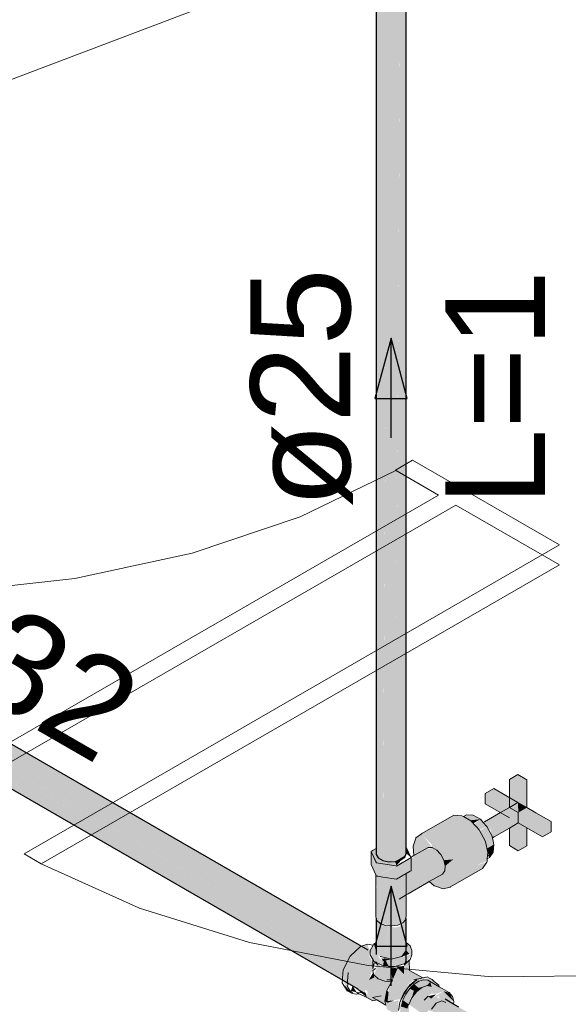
# Model space of a CAD drawing. Header units: millimetres. Extents: x 567 to 934, y -1 to 364.
# Tile 976 of 1056: x 751.5 to 752.6, y 190.9 to 192.88. Entities that reach past the tile are written whole.
import ezdxf

# ---------------------------------------------------------------- set-up
doc = ezdxf.new("R2010")
doc.units = ezdxf.units.MM
doc.header["$MEASUREMENT"] = 0
doc.linetypes.add('NULL', pattern=[0])
for name, color, linetype, lineweight in [('AF-Condutos', 140, 'Continuous', 25), ('AF-Conexões', 152, 'Continuous', 18), ('AF-Registro', 253, 'Continuous', 18), ('AF-Sentido conduto', 140, 'Continuous', 30), ('AF-Textos conduto', 7, 'Continuous', 9)]:
    doc.layers.add(name, color=color, linetype=linetype, lineweight=lineweight)
doc.layers.add('ARQ FINA', color=8, linetype='Continuous')
doc.styles.add('Arial', font='arial.ttf')

msp = doc.modelspace()

# ---------------------------------------------------------------- hatches: boundary and pattern name
at = {"layer": 'AF-Condutos', "linetype": 'Continuous'}
for points in [[(752.2183, 191.2008), (752.2228, 191.194), (752.2437, 191.1861), (752.2678, 191.1899), (752.2791, 191.2027), (752.2791, 193.0782), (752.2758, 191.2222), (752.2758, 193.0711), (752.268, 191.2391), (752.2678, 193.0654), (752.2569, 191.2631), (752.2564, 193.062), (752.2444, 191.29), (752.2437, 193.0616), (752.2321, 191.2247), (752.2318, 193.0643), (752.2229, 191.2153), (752.2228, 193.0695)], [(752.2183, 193.0618), (752.2183, 191.2008), (752.2228, 193.0585)], [(752.2228, 193.0589), (752.2229, 191.2153), (752.2318, 193.0558)], [(752.2318, 193.0559), (752.232, 191.2206), (752.2437, 193.054)], [(752.2437, 193.0544), (752.2444, 191.29), (752.2564, 193.0541)], [(752.2677, 193.0562), (752.2564, 193.0554), (752.2569, 191.2631)], [(752.2758, 193.0596), (752.2678, 193.0577), (752.268, 191.2391)], [(752.2791, 193.0625), (752.2758, 193.0611), (752.2758, 191.2222)], [(750.7005, 191.8594), (750.6896, 191.849), (752.1662, 190.9964), (752.1664, 190.9966)], [(750.7098, 191.863), (750.7005, 191.8594), (752.2015, 190.9929), (750.7557, 191.8391), (752.2129, 190.9981), (750.7266, 191.8586)], [(750.722, 191.8638), (750.7467, 191.8494), (752.2027, 191.0088)], [(751.4902, 191.4177), (750.7266, 191.8586), (752.2129, 190.9981)], [(750.6896, 191.849), (750.7114, 191.8361), (752.1663, 190.9964)], [(750.6973, 191.8444), (750.6906, 191.8296), (752.1589, 190.9818), (752.1591, 190.9821)], [(750.7172, 191.8496), (752.1664, 190.9966), (752.1774, 191.0068)], [(750.7172, 191.8496), (752.1774, 191.0068), (750.7245, 191.8456)], [(752.1885, 191.0171), (750.7467, 191.8494), (752.1842, 191.0147)], [(750.7557, 191.8391), (752.1775, 191.0069), (752.1853, 191.0141)], [(750.681, 191.8351), (750.7029, 191.8222), (752.1539, 190.9848)], [(750.685, 191.8174), (750.6952, 191.8092), (752.1525, 190.968), (752.1525, 190.9683), (750.7029, 191.8222)], [(752.1522, 190.9685), (752.1589, 190.9818), (750.7029, 191.8222)], [(750.7114, 191.8361), (752.1591, 190.9821), (752.1663, 190.9964)], [(751.7444, 191.1855), (750.6836, 191.798), (752.1819, 190.931)], [(750.6896, 191.7945), (751.7444, 191.1855), (750.7185, 191.7824), (752.1772, 190.9404), (750.6911, 191.8116), (750.6857, 191.8015)], [(750.6952, 191.8092), (752.1515, 190.9555), (752.1525, 190.968)], [(750.7033, 191.7846), (752.1819, 190.931), (750.7184, 191.7779)], [(750.7185, 191.7824), (752.151, 190.949), (752.1515, 190.9553)], [(752.2183, 190.9999), (752.2348, 190.9933), (752.2444, 191.0557), (752.2183, 191.068)], [(752.2791, 190.9873), (752.2791, 191.0699), (752.2678, 191.0571), (752.2678, 190.9951), (752.2748, 190.9968)], [(752.2445, 190.9764), (752.2564, 191.0537), (752.2449, 191.0576), (752.2349, 190.9938)], [(752.2526, 190.9896), (752.2564, 191.0537), (752.2515, 191.0214)], [(752.2564, 191.0537), (752.2527, 190.9915), (752.2564, 190.9758), (752.2678, 190.9792), (752.2678, 191.0571)], [(752.2525, 190.9915), (752.2515, 191.0214), (752.2468, 190.9909)], [(752.2433, 190.9765), (752.2349, 190.9938), (752.2324, 190.9774)], [(752.3232, 190.9163), (752.3147, 190.9082), (752.3316, 190.8984), (752.308, 190.8974), (752.3265, 190.8867), (752.3679, 190.8769), (753.8615, 190.0151), (752.3727, 190.8874), (753.8701, 190.0233), (752.3733, 190.8964), (753.879, 190.0273), (752.3837, 190.8943), (753.8868, 190.0267), (752.3568, 190.91)]]:
    msp.add_hatch(color=151, dxfattribs=at).paths.add_polyline_path(points)
at = {"layer": 'AF-Conexões', "linetype": 'Continuous'}
for points in [[(752.2013, 191.0207), (752.1894, 191.0165), (752.1663, 190.9965), (752.1526, 190.9693), (752.1513, 190.9529), (752.1577, 190.9354), (752.1606, 190.9428), (752.1962, 190.9227), (752.1959, 190.9298), (752.2349, 190.9023), (752.2363, 190.9093), (752.2037, 190.9485), (752.2117, 190.9713), (752.1849, 190.9844), (752.2069, 191.0026)], [(752.2139, 191.0216), (752.2069, 191.0082), (752.2123, 190.9894), (752.2319, 190.9776), (752.2326, 190.986), (752.2248, 190.9927)], [(752.2139, 191.0216), (752.2179, 191.0082), (752.2183, 191.0213)], [(752.287, 190.999), (752.2326, 190.986), (752.233, 190.9771), (752.2542, 190.9758), (752.2765, 190.9818), (752.2902, 190.9992), (752.287, 191.0174), (752.2702, 191.0207)], [(752.2854, 191.0009), (752.2791, 191.0082), (752.2702, 190.9957)], [(752.203, 191.0013), (752.1849, 190.9844), (752.212, 190.9824)], [(752.2296, 190.9919), (752.2322, 190.9866), (752.2485, 190.9905)], [(752.2823, 190.9647), (752.2847, 190.9881), (752.2747, 190.9786), (752.2747, 190.9599), (752.294, 190.9488), (752.3122, 190.9529)], [(752.2823, 190.9647), (752.3122, 190.9529), (752.2854, 190.9678), (752.2847, 190.9881)], [(752.1849, 190.9844), (752.2108, 190.9717), (752.2148, 190.9822)], [(752.2224, 190.9785), (752.2138, 190.9588), (752.2224, 190.9511)], [(752.2224, 190.9511), (752.2336, 190.9724), (752.2173, 190.9847)], [(752.2224, 190.9511), (752.2358, 190.9462), (752.2376, 190.95), (752.2497, 190.9451), (752.2446, 190.936), (752.2417, 190.9066), (752.2686, 190.9103), (752.2819, 190.9332), (752.2815, 190.9386), (752.2636, 190.9539), (752.2529, 190.9489), (752.2487, 190.9709), (752.2344, 190.9769)], [(752.2518, 190.949), (752.2615, 190.9713), (752.2471, 190.973)], [(752.2519, 190.949), (752.2636, 190.9539), (752.292, 190.9471), (752.294, 190.9488), (752.2747, 190.9599), (752.2633, 190.9732)], [(752.2747, 190.9765), (752.2585, 190.9762), (752.2747, 190.9599)], [(752.2127, 190.9635), (752.2037, 190.9485), (752.215, 190.9539)], [(752.2178, 190.9553), (752.2037, 190.9485), (752.2399, 190.9276), (752.2496, 190.945)], [(752.2398, 190.9275), (752.2037, 190.9485), (752.2363, 190.9093)], [(752.3444, 190.938), (752.3256, 190.9523), (752.3032, 190.9501), (752.2742, 190.9224), (752.2635, 190.8875), (752.2756, 190.8983), (752.2706, 190.9012), (752.2663, 190.8847), (752.279, 190.8599), (752.2958, 190.8538), (752.2841, 190.8634), (752.2844, 190.8992), (752.2958, 190.9332), (752.3206, 190.9374), (752.3271, 190.9451), (752.3296, 190.9356)], [(752.2636, 190.9539), (752.2815, 190.9386), (752.292, 190.9471)], [(752.361, 190.9243), (752.322, 190.948), (752.3044, 190.9463), (752.3411, 190.9216), (752.3536, 190.9259)], [(752.1505, 190.9432), (752.1607, 190.9271), (752.1702, 190.9216)], [(752.168, 190.9272), (752.1799, 190.9234), (752.1712, 190.9371)], [(752.172, 190.9367), (752.1886, 190.923), (752.1962, 190.9227)], [(752.3743, 190.9057), (752.3536, 190.9259), (752.3289, 190.9113), (752.3061, 190.9306), (752.2992, 190.925), (752.2858, 190.9312), (752.2724, 190.9079), (752.3126, 190.8798), (752.3235, 190.8866), (752.3229, 190.8943), (752.3392, 190.9019), (752.3426, 190.9182), (752.3468, 190.911)], [(752.3045, 190.932), (752.2948, 190.9402), (752.2858, 190.9312), (752.2992, 190.925)], [(752.31, 190.9337), (752.2958, 190.9332), (752.2904, 190.913), (752.2994, 190.9251)], [(752.3044, 190.9463), (752.2948, 190.9402), (752.3411, 190.9216)], [(752.2948, 190.9402), (752.323, 190.9162), (752.3279, 190.9208), (752.3411, 190.9216)], [(752.3271, 190.9451), (752.3206, 190.9374), (752.3296, 190.9356)], [(752.1886, 190.923), (752.2002, 190.9135), (752.198, 190.9217)], [(752.2286, 190.9167), (752.2113, 190.9137), (752.2373, 190.9006), (752.2015, 190.9262), (752.2002, 190.9135), (752.2121, 190.9065)], [(752.2357, 190.9062), (752.2414, 190.9031), (752.2564, 190.9075), (752.2417, 190.9066), (752.2435, 190.9245), (752.2398, 190.9275)], [(752.2403, 190.8901), (752.2615, 190.8774), (752.2637, 190.9079), (752.2415, 190.903), (752.2357, 190.9062)], [(752.2845, 190.8995), (752.2724, 190.9079), (752.2691, 190.8956), (752.281, 190.8913)], [(752.323, 190.9162), (752.3289, 190.9113), (752.339, 190.9198)], [(752.3651, 190.9233), (752.3536, 190.9259), (752.3743, 190.9057)]]:
    msp.add_hatch(color=161, dxfattribs=at).paths.add_polyline_path(points)
at = {"layer": 'AF-Registro', "linetype": 'Continuous'}
for points in [[(752.5037, 191.2848), (752.521, 191.3508), (752.503, 191.3612), (752.4857, 191.3512), (752.5037, 191.3408)], [(752.5037, 191.2848), (752.5037, 191.3408), (752.4857, 191.3512), (752.4857, 191.3152)], [(752.5522, 191.2568), (752.5522, 191.236), (752.5695, 191.246), (752.5695, 191.2668), (752.521, 191.2948), (752.521, 191.3508), (752.5037, 191.2848)], [(752.4372, 191.3232), (752.4857, 191.2952), (752.503, 191.3052), (752.4545, 191.3332)], [(752.4857, 191.2952), (752.4372, 191.3232), (752.4372, 191.3024), (752.4857, 191.2744)], [(752.503, 191.3052), (752.4358, 191.2663), (752.4434, 191.2521)], [(752.4857, 191.3152), (752.4857, 191.2952), (752.5037, 191.2848)], [(752.5037, 191.2848), (752.521, 191.2948), (752.503, 191.3052)], [(752.4891, 191.2932), (752.4435, 191.252), (752.4443, 191.2505), (752.5037, 191.2848)], [(752.5037, 191.264), (752.521, 191.2948), (752.4473, 191.2522), (752.4517, 191.2339), (752.4857, 191.2536)], [(752.5037, 191.264), (752.5522, 191.236), (752.5522, 191.2568), (752.5037, 191.2848)], [(752.3906, 191.2786), (752.3742, 191.2796), (752.3101, 191.2426), (752.3265, 191.2416), (752.4086, 191.2682)], [(752.4251, 191.2502), (752.4086, 191.2682), (752.3265, 191.2416), (752.3101, 191.2426), (752.3228, 191.215), (752.331, 191.2145), (752.3125, 191.2394), (752.3301, 191.2202), (752.3355, 191.1875), (752.3445, 191.2312), (752.361, 191.2132), (752.3355, 191.1875), (752.373, 191.1908), (752.4427, 191.2048), (752.4376, 191.2258)], [(752.3936, 191.2768), (752.4068, 191.2692), (752.4276, 191.2714), (752.4132, 191.2797), (752.4001, 191.2806)], [(752.4076, 191.2693), (752.4133, 191.2631), (752.4276, 191.2714)], [(752.4151, 191.2611), (752.4251, 191.2502), (752.4408, 191.2571), (752.4276, 191.2714)], [(752.5037, 191.208), (752.5037, 191.264), (752.4857, 191.2744)], [(752.5037, 191.264), (752.5037, 191.208), (752.521, 191.274)], [(752.4356, 191.2306), (752.4504, 191.2391), (752.4408, 191.2571), (752.426, 191.2485)], [(752.4857, 191.2536), (752.4857, 191.2184), (752.5037, 191.208), (752.4906, 191.2564)], [(752.5165, 191.2566), (752.5037, 191.208), (752.521, 191.218), (752.521, 191.2539)], [(752.2925, 191.2169), (752.2941, 191.1985), (752.3164, 191.2113), (752.3355, 191.1875), (752.3106, 191.2414), (752.298, 191.2341)], [(752.361, 191.2132), (752.3445, 191.2312), (752.3355, 191.1875), (752.3483, 191.2003)], [(752.4408, 191.2126), (752.4549, 191.2207), (752.4504, 191.2391), (752.4364, 191.231)], [(752.2183, 191.2126), (752.2083, 191.2069), (752.2191, 191.1837), (752.2581, 191.1776), (752.2555, 191.1835), (752.239, 191.186), (752.218, 191.2013)], [(752.2083, 191.1804), (752.2191, 191.1572), (752.2581, 191.1776), (752.2191, 191.1837), (752.2083, 191.2069)], [(752.3516, 191.1614), (752.3571, 191.1776), (752.3483, 191.2003), (752.331, 191.2145), (752.2887, 191.1924), (752.2887, 191.1802), (752.2673, 191.1389), (752.2701, 191.1274), (752.2485, 191.1372), (752.2691, 191.1176), (752.2646, 191.1112)], [(752.2791, 191.2152), (752.2791, 191.2027), (752.2874, 191.1956)], [(752.3228, 191.215), (752.2941, 191.1985), (752.2944, 191.1954), (752.3236, 191.2106)], [(752.441, 191.1875), (752.4427, 191.2048), (752.373, 191.1908), (752.3571, 191.1776), (752.3786, 191.1678), (752.4189, 191.1791)], [(752.4421, 191.2072), (752.4534, 191.2051), (752.4549, 191.2207), (752.4408, 191.2126)], [(752.4462, 191.1948), (752.4534, 191.2051), (752.4421, 191.1986)], [(752.444, 191.1996), (752.4534, 191.2051), (752.4429, 191.2071)], [(752.2887, 191.168), (752.2887, 191.1944), (752.2593, 191.1775), (752.2191, 191.1572), (752.2593, 191.151)], [(752.2791, 191.2), (752.2564, 191.1865), (752.259, 191.1782)], [(752.3254, 191.1463), (752.3351, 191.1378), (752.3527, 191.1318), (752.3673, 191.1353), (752.4318, 191.1724), (752.4408, 191.1852), (752.3786, 191.1678), (752.3571, 191.1776), (752.3516, 191.1614), (752.3355, 191.1875), (752.345, 191.1576)], [(752.3543, 191.1891), (752.3571, 191.1776), (752.373, 191.1908)], [(752.2199, 191.0684), (752.2269, 191.1617), (752.2199, 191.1571), (752.2179, 191.0757)], [(752.2179, 191.1574), (752.2179, 191.0757), (752.2197, 191.156)], [(752.2264, 191.1561), (752.2199, 191.0684), (752.2269, 191.0623), (752.2501, 191.0571), (752.2501, 191.1524)], [(752.2501, 191.1524), (752.2501, 191.0571), (752.2624, 191.059), (752.2624, 191.1307), (752.2675, 191.1123), (752.263, 191.1531)], [(752.2781, 191.0702), (752.2788, 191.1622), (752.263, 191.1532), (752.2675, 191.1129), (752.2624, 191.1307), (752.2624, 191.059)]]:
    msp.add_hatch(color=254, dxfattribs=at).paths.add_polyline_path(points)

# ---------------------------------------------------------------- linework, layer by layer
at = {"layer": 'AF-Condutos'}
for p, q in [((752.2791, 191.2175), (752.2791, 193.0782)), ((752.2183, 193.0618), (752.2183, 191.2008)), ((752.2027, 191.0088), (750.7466, 191.8496)), ((750.7217, 191.774), (752.1819, 190.931)), ((752.2791, 191.2152), (752.2791, 191.2175)), ((752.2791, 191.2027), (752.2791, 191.2152)), ((752.2183, 191.2008), (752.2228, 191.194)), ((752.2228, 191.194), (752.2318, 191.1888)), ((752.2318, 191.1888), (752.2437, 191.1861)), ((752.2437, 191.1861), (752.2564, 191.1865)), ((752.2564, 191.1865), (752.2678, 191.1899)), ((752.2678, 191.1899), (752.2758, 191.1956)), ((752.2758, 191.1956), (752.2791, 191.2027)), ((752.2184, 191.0698), (752.2183, 191.068)), ((752.2183, 191.068), (752.2183, 191.0236)), ((752.2187, 191.0729), (752.2184, 191.0698)), ((752.2788, 191.0711), (752.2783, 191.0727)), ((752.2788, 191.071), (752.2788, 191.0711)), ((752.2791, 191.0699), (752.2788, 191.071)), ((752.2791, 191.0242), (752.2791, 191.0699)), ((752.2183, 191.0236), (752.2183, 191.0077)), ((752.2183, 191.0077), (752.2183, 190.9999)), ((752.2791, 191.0082), (752.2791, 191.0242)), ((752.2791, 190.9873), (752.2791, 191.0082)), ((752.2765, 190.9818), (752.2791, 190.9873)), ((752.3232, 190.9163), (752.3147, 190.9082)), ((752.3737, 190.9002), (752.3568, 190.91)), ((752.3842, 190.8942), (752.3737, 190.9002))]:
    msp.add_line(p, q, dxfattribs=at)
at = {"layer": 'AF-Conexões'}
for p, q in [((752.187, 191.0157), (752.1663, 190.9965)), ((752.1894, 191.0165), (752.187, 191.0157)), ((752.2013, 191.0207), (752.1894, 191.0165)), ((752.2123, 191.0185), (752.2013, 191.0207)), ((752.2123, 191.0185), (752.2069, 191.0082)), ((752.2069, 191.0082), (752.2069, 191.0064)), ((752.2139, 191.0216), (752.2123, 191.0185)), ((752.2183, 191.0236), (752.2139, 191.0216)), ((752.2183, 191.0077), (752.2179, 191.0082)), ((752.2791, 191.0082), (752.2702, 190.9957)), ((752.287, 191.0174), (752.2791, 191.0242)), ((752.2902, 191.0082), (752.287, 191.0174)), ((752.2902, 190.9992), (752.2902, 191.0082)), ((752.1663, 190.9965), (752.1526, 190.9693)), ((752.2069, 191.0064), (752.2069, 191.0059)), ((752.2069, 191.0059), (752.2069, 191.0008)), ((752.2069, 191.0008), (752.2069, 190.9992)), ((752.2069, 190.9992), (752.2081, 190.997)), ((752.2081, 190.997), (752.2084, 190.9951)), ((752.2081, 190.997), (752.2123, 190.9894)), ((752.2084, 190.9951), (752.2115, 190.9903)), ((752.2115, 190.9903), (752.2122, 190.9891)), ((752.2122, 190.9891), (752.2119, 190.9792)), ((752.2122, 190.9891), (752.2131, 190.9877)), ((752.2123, 190.9894), (752.2132, 190.9878)), ((752.2131, 190.9877), (752.214, 190.9864)), ((752.2132, 190.9878), (752.214, 190.9864)), ((752.214, 190.9864), (752.2133, 190.9878)), ((752.2359, 190.9936), (752.2269, 190.9957)), ((752.2485, 190.9905), (752.2359, 190.9936)), ((752.2702, 190.9957), (752.2485, 190.9905)), ((752.2747, 190.9786), (752.2848, 190.9882)), ((752.2848, 190.9882), (752.278, 190.9822)), ((752.2791, 190.9832), (752.2837, 190.9871)), ((752.2837, 190.9871), (752.2848, 190.9881)), ((752.2848, 190.9881), (752.287, 190.99)), ((752.2854, 190.9678), (752.2848, 190.9881)), ((752.287, 190.99), (752.2902, 190.9992)), ((752.1526, 190.9693), (752.1513, 190.9529)), ((752.2117, 190.9713), (752.2148, 190.9822)), ((752.2119, 190.9792), (752.2117, 190.9713)), ((752.2176, 190.9716), (752.2117, 190.9679)), ((752.2117, 190.9679), (752.2127, 190.9634)), ((752.216, 190.9854), (752.214, 190.9864)), ((752.214, 190.9864), (752.2165, 190.984)), ((752.214, 190.9864), (752.216, 190.9854)), ((752.216, 190.9854), (752.2172, 190.9848)), ((752.2165, 190.984), (752.2224, 190.9785)), ((752.2224, 190.9785), (752.2169, 190.9844)), ((752.2172, 190.9848), (752.2183, 190.9842)), ((752.2183, 190.9842), (752.2195, 190.9836)), ((752.2195, 190.9836), (752.2326, 190.977)), ((752.2326, 190.977), (752.2542, 190.9758)), ((752.2566, 190.9756), (752.233, 190.9771)), ((752.2515, 190.9757), (752.2422, 190.9756)), ((752.2422, 190.9756), (752.2566, 190.9756)), ((752.2542, 190.9758), (752.256, 190.9757)), ((752.256, 190.9757), (752.2566, 190.9756)), ((752.2566, 190.9756), (752.2765, 190.9818)), ((752.2785, 190.9826), (752.2747, 190.9786)), ((752.278, 190.9822), (752.2765, 190.9818)), ((752.2765, 190.9818), (752.278, 190.9822)), ((752.278, 190.9822), (752.2784, 190.9826)), ((752.2784, 190.9826), (752.2791, 190.9832)), ((752.3122, 190.9529), (752.2854, 190.9678)), ((752.151, 190.9488), (752.1505, 190.9432)), ((752.1513, 190.9529), (752.151, 190.9497)), ((752.151, 190.9497), (752.151, 190.9488)), ((752.1622, 190.9638), (752.1608, 190.946)), ((752.2127, 190.9634), (752.2138, 190.9588)), ((752.2138, 190.9588), (752.2224, 190.9511)), ((752.2224, 190.9511), (752.2358, 190.9462)), ((752.2515, 190.949), (752.2399, 190.9492)), ((752.2515, 190.9483), (752.2497, 190.9451)), ((752.2819, 190.9332), (752.3, 190.9493)), ((752.299, 190.949), (752.2907, 190.9423)), ((752.294, 190.9488), (752.3122, 190.9529)), ((752.3, 190.9501), (752.294, 190.9488)), ((752.3005, 190.9502), (752.299, 190.949)), ((752.3181, 190.9541), (752.3, 190.9501)), ((752.3012, 190.9504), (752.3005, 190.9502)), ((752.3195, 190.9545), (752.3012, 190.9504)), ((752.3138, 190.9489), (752.3044, 190.9463)), ((752.322, 190.948), (752.3138, 190.9489)), ((752.3212, 190.9549), (752.3195, 190.9545)), ((752.3256, 190.9523), (752.3212, 190.9549)), ((752.3447, 190.935), (752.322, 190.948)), ((752.3307, 190.9494), (752.3256, 190.9523)), ((752.3341, 190.9466), (752.3307, 190.9494)), ((752.1505, 190.9432), (752.1607, 190.9271)), ((752.16, 190.9377), (752.1657, 190.9279)), ((752.1608, 190.946), (752.1611, 190.943)), ((752.1611, 190.943), (752.1615, 190.9383)), ((752.1615, 190.9383), (752.1616, 190.9427)), ((752.1657, 190.9279), (752.1714, 190.9226)), ((752.2358, 190.9462), (752.2497, 190.9451)), ((752.2446, 190.936), (752.2398, 190.9275)), ((752.2497, 190.9451), (752.2446, 190.936)), ((752.2686, 190.9103), (752.2819, 190.9332)), ((752.2819, 190.9332), (752.2742, 190.9224)), ((752.2858, 190.9312), (752.2781, 190.9201)), ((752.2862, 190.9387), (752.2819, 190.9332)), ((752.2948, 190.9402), (752.2858, 190.9312)), ((752.2907, 190.9423), (752.2862, 190.9387)), ((752.3044, 190.9463), (752.2948, 190.9402)), ((752.2994, 190.9251), (752.31, 190.9337)), ((752.31, 190.9337), (752.3206, 190.9374)), ((752.3206, 190.9374), (752.3296, 190.9356)), ((752.3444, 190.938), (752.3341, 190.9466)), ((752.3447, 190.935), (752.3444, 190.938)), ((752.3508, 190.9315), (752.3447, 190.935)), ((752.3555, 190.9289), (752.3508, 190.9315)), ((752.3651, 190.9233), (752.3555, 190.9289)), ((752.1607, 190.9271), (752.1702, 190.9216)), ((752.1702, 190.9216), (752.1789, 190.9203)), ((752.1789, 190.9203), (752.1845, 190.921)), ((752.1799, 190.9234), (752.1832, 190.9218)), ((752.1967, 190.9227), (752.1799, 190.9234)), ((752.1832, 190.9218), (752.1847, 190.9211)), ((752.1845, 190.921), (752.1847, 190.9211)), ((752.1845, 190.921), (752.1847, 190.921)), ((752.1847, 190.9211), (752.1847, 190.921)), ((752.1847, 190.921), (752.2002, 190.9135)), ((752.1905, 190.9219), (752.1967, 190.9227)), ((752.2002, 190.9135), (752.2121, 190.9065)), ((752.2286, 190.9167), (752.2113, 190.9137)), ((752.2113, 190.9137), (752.2201, 190.9086)), ((752.2121, 190.9065), (752.2201, 190.9086)), ((752.2201, 190.9086), (752.238, 190.8983)), ((752.2364, 190.9096), (752.2357, 190.9062)), ((752.2398, 190.9275), (752.2364, 190.9096)), ((752.2686, 190.9103), (752.2661, 190.9038)), ((752.2742, 190.9224), (752.2686, 190.9103)), ((752.2724, 190.9079), (752.2691, 190.8956)), ((752.2781, 190.9201), (752.2724, 190.9079)), ((752.2844, 190.8992), (752.2904, 190.913)), ((752.2904, 190.913), (752.2994, 190.9251)), ((752.3716, 190.9155), (752.3651, 190.9233)), ((752.3743, 190.9057), (752.3716, 190.9155)), ((752.2357, 190.9062), (752.238, 190.8983)), ((752.2661, 190.9038), (752.2635, 190.8875)), ((752.3296, 190.8904), (752.3392, 190.9019)), ((752.3392, 190.9019), (752.3473, 190.9056)), ((752.3473, 190.9056), (752.35, 190.9069)), ((752.35, 190.9069), (752.3584, 190.9038)), ((752.3737, 190.9002), (752.3743, 190.9057))]:
    msp.add_line(p, q, dxfattribs=at)
at = {"layer": 'AF-Registro'}
for p, q in [((752.503, 191.3612), (752.4857, 191.3512)), ((752.4857, 191.3512), (752.4857, 191.3152)), ((752.521, 191.3508), (752.503, 191.3612)), ((752.521, 191.2948), (752.521, 191.3508)), ((752.4545, 191.3332), (752.4372, 191.3232)), ((752.4372, 191.3232), (752.4372, 191.3024)), ((752.503, 191.3052), (752.4545, 191.3332)), ((752.4857, 191.3152), (752.4857, 191.2952)), ((752.503, 191.3052), (752.4857, 191.2952)), ((752.521, 191.2948), (752.503, 191.3052)), ((752.4677, 191.2848), (752.4358, 191.2663)), ((752.4372, 191.3024), (752.4857, 191.2744)), ((752.4857, 191.2952), (752.4677, 191.2848)), ((752.4857, 191.2952), (752.5037, 191.2848)), ((752.5037, 191.2848), (752.5037, 191.264)), ((752.5391, 191.2844), (752.521, 191.2948)), ((752.5695, 191.2668), (752.5391, 191.2844)), ((752.3742, 191.2796), (752.3101, 191.2426)), ((752.3906, 191.2786), (752.3742, 191.2796)), ((752.3936, 191.2768), (752.3906, 191.2786)), ((752.4001, 191.2806), (752.3936, 191.2768)), ((752.4086, 191.2682), (752.3936, 191.2768)), ((752.4132, 191.2797), (752.4001, 191.2806)), ((752.4191, 191.2567), (752.4086, 191.2682)), ((752.4276, 191.2714), (752.4132, 191.2797)), ((752.4335, 191.265), (752.4276, 191.2714)), ((752.4358, 191.2663), (752.4335, 191.265)), ((752.4408, 191.2571), (752.4335, 191.265)), ((752.4857, 191.2536), (752.5037, 191.264)), ((752.5037, 191.264), (752.521, 191.2539)), ((752.5695, 191.246), (752.5695, 191.2668)), ((752.4251, 191.2502), (752.4191, 191.2567)), ((752.4371, 191.2278), (752.4251, 191.2502)), ((752.4504, 191.2391), (752.4408, 191.2571)), ((752.4552, 191.236), (752.4857, 191.2536)), ((752.4857, 191.2536), (752.4857, 191.2184)), ((752.521, 191.2539), (752.5522, 191.236)), ((752.521, 191.218), (752.521, 191.2539)), ((752.5522, 191.236), (752.5695, 191.246)), ((752.2979, 191.2336), (752.2925, 191.2175)), ((752.298, 191.2341), (752.2979, 191.2336)), ((752.3098, 191.2424), (752.298, 191.2341)), ((752.3101, 191.2426), (752.3098, 191.2424)), ((752.4376, 191.2258), (752.4371, 191.2278)), ((752.4427, 191.2048), (752.4376, 191.2258)), ((752.4517, 191.2339), (752.4504, 191.2391)), ((752.4517, 191.2339), (752.4552, 191.236)), ((752.4549, 191.2207), (752.4517, 191.2339)), ((752.2126, 191.2093), (752.2083, 191.2069)), ((752.2083, 191.2069), (752.2112, 191.2007)), ((752.2179, 191.1862), (752.2083, 191.2069)), ((752.2083, 191.2069), (752.2083, 191.1853)), ((752.2183, 191.2126), (752.2126, 191.2093)), ((752.282, 191.2089), (752.2791, 191.2152)), ((752.2851, 191.2022), (752.282, 191.2089)), ((752.2925, 191.2175), (752.2925, 191.2169)), ((752.2925, 191.2169), (752.2941, 191.1985)), ((752.3169, 191.2116), (752.2941, 191.1985)), ((752.3228, 191.215), (752.3169, 191.2116)), ((752.3242, 191.2149), (752.3228, 191.215)), ((752.331, 191.2145), (752.3242, 191.2149)), ((752.34, 191.2093), (752.331, 191.2145)), ((752.347, 191.2017), (752.34, 191.2093)), ((752.4415, 191.1921), (752.4427, 191.2048)), ((752.4462, 191.1948), (752.4534, 191.2051)), ((752.4534, 191.2051), (752.4549, 191.2207)), ((752.4857, 191.2184), (752.5037, 191.208)), ((752.5037, 191.208), (752.521, 191.218)), ((752.2083, 191.1853), (752.2083, 191.1804)), ((752.2112, 191.2007), (752.215, 191.1925)), ((752.215, 191.1925), (752.2183, 191.1854)), ((752.2191, 191.1837), (752.2179, 191.1862)), ((752.2183, 191.1854), (752.2183, 191.1854)), ((752.2183, 191.1854), (752.2191, 191.1837)), ((752.2788, 191.1887), (752.2593, 191.1775)), ((752.2703, 191.1838), (752.2761, 191.1871)), ((752.2761, 191.1871), (752.2791, 191.1889)), ((752.2887, 191.1944), (752.2788, 191.1887)), ((752.2791, 191.1889), (752.2887, 191.1944)), ((752.2881, 191.1958), (752.2851, 191.2022)), ((752.2884, 191.1951), (752.2881, 191.1958)), ((752.2887, 191.1953), (752.2884, 191.1951)), ((752.2887, 191.1944), (752.2884, 191.1951)), ((752.2941, 191.1985), (752.2887, 191.1953)), ((752.2887, 191.1873), (752.2887, 191.1944)), ((752.2887, 191.1729), (752.2887, 191.1873)), ((752.3483, 191.2003), (752.347, 191.2017)), ((752.3543, 191.1891), (752.3483, 191.2003)), ((752.3571, 191.1776), (752.3543, 191.1891)), ((752.4318, 191.1724), (752.4408, 191.1852)), ((752.4408, 191.1852), (752.441, 191.1875)), ((752.441, 191.1875), (752.4415, 191.1921)), ((752.4415, 191.1921), (752.4462, 191.1948)), ((752.2083, 191.1804), (752.2179, 191.1597)), ((752.2581, 191.1776), (752.2191, 191.1837)), ((752.2593, 191.1775), (752.2581, 191.1776)), ((752.2581, 191.1776), (752.2593, 191.1774)), ((752.2593, 191.1775), (752.2659, 191.1812)), ((752.2659, 191.1812), (752.2703, 191.1838)), ((752.2788, 191.1622), (752.2869, 191.1669)), ((752.2869, 191.1669), (752.2887, 191.168)), ((752.2887, 191.168), (752.2887, 191.1729)), ((752.3516, 191.1614), (752.3561, 191.1678)), ((752.3561, 191.1678), (752.3571, 191.1776)), ((752.3677, 191.1354), (752.4318, 191.1724)), ((752.2179, 191.1597), (752.2191, 191.1572)), ((752.2179, 191.1597), (752.2179, 191.1574)), ((752.2179, 191.1574), (752.2179, 191.0757)), ((752.2191, 191.1572), (752.2219, 191.1568)), ((752.2219, 191.1568), (752.2323, 191.1552)), ((752.2323, 191.1552), (752.2593, 191.151)), ((752.2593, 191.151), (752.2788, 191.1622)), ((752.2788, 191.1194), (752.2788, 191.1622)), ((752.3194, 191.1428), (752.3251, 191.1461)), ((752.3251, 191.1461), (752.3516, 191.1614)), ((752.3251, 191.1461), (752.3351, 191.1378)), ((752.2828, 191.1217), (752.3194, 191.1428)), ((752.3351, 191.1378), (752.3355, 191.1375)), ((752.3355, 191.1375), (752.3527, 191.1318)), ((752.3527, 191.1318), (752.3532, 191.1316)), ((752.3532, 191.1316), (752.3673, 191.1353)), ((752.3673, 191.1353), (752.3677, 191.1354)), ((752.2646, 191.1112), (752.2788, 191.1194)), ((752.2788, 191.1194), (752.2828, 191.1217)), ((752.2788, 191.0775), (752.2788, 191.1194)), ((752.2179, 191.0757), (752.2187, 191.0729)), ((752.2187, 191.0729), (752.2199, 191.0684)), ((752.2199, 191.0684), (752.2269, 191.0623)), ((752.2723, 191.0637), (752.2781, 191.0702)), ((752.2781, 191.0702), (752.2783, 191.0727)), ((752.2783, 191.0727), (752.2788, 191.0775)), ((752.2269, 191.0623), (752.2375, 191.0583)), ((752.2375, 191.0583), (752.2501, 191.0571)), ((752.2501, 191.0571), (752.2624, 191.059)), ((752.2624, 191.059), (752.2723, 191.0637))]:
    msp.add_line(p, q, dxfattribs=at)
at = {"layer": 'AF-Sentido conduto'}
for p, q in [((752.2485, 192.2372), (752.2162, 192.1165)), ((752.2809, 192.1165), (752.2485, 192.2372)), ((752.2162, 192.1165), (752.2809, 192.1165)), ((752.2485, 191.1372), (752.2162, 191.0165)), ((752.2809, 191.0165), (752.2485, 191.1372)), ((752.2162, 191.0165), (752.2809, 191.0165))]:
    msp.add_line(p, q, dxfattribs=at)
for points in [[(752.2485, 192.0372), (752.2485, 192.2372)], [(752.2485, 190.9372), (752.2485, 191.1372)]]:
    msp.add_lwpolyline(points, dxfattribs=at)
at = {"layer": 'ARQ FINA', "lineweight": 5}
for p, q in [((751.1731, 192.6381), (753.683, 193.589)), ((752.2918, 191.9922), (752.2572, 191.9722)), ((752.2918, 191.9922), (752.5863, 191.8222)), ((752.3438, 191.9222), (752.2572, 191.9722)), ((749.7803, 190.4422), (752.3438, 191.9222)), ((752.3784, 191.9022), (749.815, 190.4222)), ((752.5516, 191.8022), (752.3784, 191.9022)), ((752.5516, 191.8022), (752.5863, 191.8222)), ((752.5516, 191.8022), (751.5124, 191.2022)), ((752.5516, 191.8022), (752.5863, 191.7822)), ((752.5863, 191.7822), (751.547, 191.1822)), ((751.5124, 191.2022), (751.547, 191.1822))]:
    msp.add_line(p, q, dxfattribs=at)
for points in [[(750.2134, 191.9522), (750.4105, 191.8626), (750.6312, 191.7937), (750.869, 191.7475), (751.1169, 191.7252), (751.3678, 191.7276), (751.6143, 191.7546), (751.8493, 191.8054), (752.0659, 191.8786), (752.2578, 191.9719)], [(751.547, 191.1822), (751.7442, 191.0926), (751.9649, 191.0237), (752.2027, 190.9775), (752.4506, 190.9552), (752.7015, 190.9576), (752.948, 190.9846), (753.1829, 191.0354), (753.3995, 191.1086), (753.5914, 191.2019)]]:
    msp.add_lwpolyline(points, dxfattribs=at)

# ---------------------------------------------------------------- texts
at = {"layer": 'AF-Textos conduto', "linetype": 'NULL', "char_height": 0.2, "attachment_point": 8, "line_spacing_factor": 0.6, "style": 'Arial'}
for s, insert, width, rotation in [('ø25', (752.1719, 192.1372), 0.962805, 90.0002), ('L=1', (752.5571, 192.1372), 0.947561, 90.0002), ('ø32', (751.4505, 191.495), 0.962805, 329.9999)]:
    msp.add_mtext(s, dxfattribs=dict(at, insert=insert, width=width, rotation=rotation))

doc.saveas('drawing.dxf')
